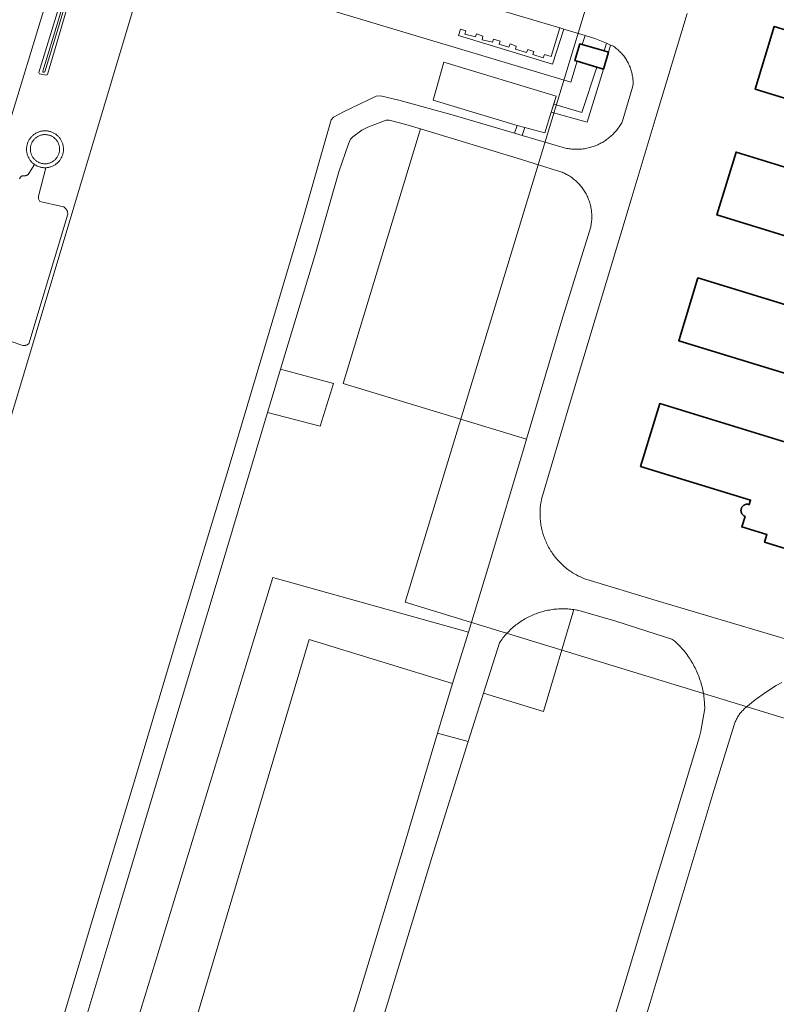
# Model space of a CAD drawing. Header units: metres. Extents: x 250001 to 257773, y 598992 to 609118.
# Tile 616 of 656: x 253836 to 254031, y 606197 to 606450. Entities that reach past the tile are written whole.
import ezdxf
from ezdxf.lldxf.tags import DXFTag

# ---------------------------------------------------------------- set-up
doc = ezdxf.new("R2010")
doc.units = ezdxf.units.M
for name, color, linetype, lineweight in [('B-WE-GR-GROENVOORZIENING-GV', 252, 'Continuous', 18), ('B-WE-IE-TERREINAFSCHEIDING_KUNSTMATIG_HEKWERK-G', 252, 'IE-TERREINAFSCHEIDING-KUNSTMATIG', 18), ('B-WE-KG-GRENS_PERCEEL-G', 150, 'KG-PERCEEL', 18), ('B-WE-OG-BEBOUWING-GV', 1, 'Continuous', 35), ('B-WE-OG-BEBOUWING_WINDTURBINE-GV', 1, 'Continuous', 18), ('B-WE-OG-TERREIN_ERF-GV', 7, 'Continuous', 18), ('B-WE-OG-WATER-GV', 252, 'Continuous', 18), ('B-WE-OG-WATER_SLOOT-GV', 252, 'Continuous', 18), ('B-WE-VH-ONVERHARD-GV', 252, 'Continuous', 18), ('B-WE-VH-VERHARDING_GESLOTEN-GV', 252, 'Continuous', 18), ('B-WE-VH-VERHARDING_HALFVERHARDING-GV', 252, 'Continuous', 18), ('B-WE-VH-VERHARDING_OPEN-GV', 252, 'Continuous', 18), ('X-XX-AL-REFERENTIE-G', 7, 'Continuous', 18)]:
    doc.layers.add(name, color=color, linetype=linetype, lineweight=lineweight)
doc.styles.get("Standard").update_dxf_attribs({"font": 'NLCS-ISO.ttf'})
doc.linetypes.add('IE-TERREINAFSCHEIDING-KUNSTMATIG', pattern='A,4,[82,NLCS.shx,S=0.75,R=90,X=0,Y=0],4,-2', length=10)
tags = doc.linetypes.add('KG-PERCEEL', pattern='A,5.5,-2,["P",Standard,S=1.8,R=0,X=-0.5,Y=-0.9],-2,5.5,-2,[5,NLCS.SHX,S=0.75,R=0,X=0,Y=0],-2', length=19).pattern_tags.tags
tags[6] = DXFTag(74, 10)

# ---------------------------------------------------------------- blocks, each defined once
blk = doc.blocks.new('BS2021-132-Xref-KAD-20210617')
at = {"layer": 'B-WE-KG-GRENS_PERCEEL-G', "flags": 128}
for points in [[(254256.194, 606302.798), (254231.381, 606310.39), (254199.46, 606205.41), (254141.068, 606223.264), (254145.104, 606236.537), (253935.426, 606300.662), (254012.312, 606553.421), (254013.901, 606592.727), (254013.157, 606592.954), (254014.385, 606623.481), (254007.646, 606657.241), (254016.856, 606687.692), (254018.196, 606723.557), (254027.42, 606754.086), (254030.357, 606832.912)], [(254067.372, 606446.095), (254064.918, 606438.018), (254030.343, 606448.614), (254025.433, 606432.461), (254053.716, 606423.795), (254053.339, 606422.647)], [(254057.556, 606413.792), (254055.102, 606405.718), (254020.523, 606416.309), (254015.613, 606400.158), (254043.899, 606391.496), (254043.521, 606390.348)], [(254047.74, 606381.495), (254045.286, 606373.422), (254010.703, 606384.009), (254005.794, 606367.86), (254034.082, 606359.201), (254033.704, 606358.053)], [(254037.922, 606349.201), (254035.469, 606341.129), (254000.883, 606351.712), (253995.973, 606335.565)], [(253995.973, 606335.565), (254024.265, 606326.909), (254023.914, 606325.756)], [(254022.821, 606322.729), (254022.503, 606322.891), (254022.228, 606323.12), (254022.01, 606323.403), (254021.861, 606323.728), (254021.786, 606324.077), (254021.791, 606324.434), (254021.874, 606324.782), (254022.032, 606325.102), (254022.257, 606325.38), (254022.537, 606325.601), (254022.86, 606325.755), (254023.208, 606325.834), (254023.565, 606325.835), (254023.914, 606325.756)], [(254022.821, 606322.729), (254022.003, 606320.038), (254028.456, 606318.064), (254027.851, 606316.075), (254134.334, 606283.486), (254134.939, 606285.474), (254141.391, 606283.499), (254142.209, 606286.189)]]:
    blk.add_lwpolyline(points, dxfattribs=at)
blk = doc.blocks.new('BS2021-132-Xref-BGT-GRIJS-20210617-aangepast')
at = {"layer": 'B-WE-GR-GROENVOORZIENING-GV', "flags": 128}
for points in [[(253845.558, 606462.807), (253830.713, 606414.049)], [(253836.371, 606409.461), (253836.398, 606409.549), (253836.433, 606409.635), (253836.475, 606409.716), (253836.524, 606409.794), (253836.58, 606409.868), (253836.642, 606409.936), (253836.709, 606409.999), (253836.782, 606410.055), (253836.859, 606410.105), (253836.941, 606410.148), (253837.025, 606410.184), (253837.113, 606410.213), (253837.203, 606410.233), (253837.294, 606410.246), (253837.386, 606410.251), (253837.488, 606410.236), (253837.591, 606410.229), (253837.694, 606410.23), (253837.796, 606410.239), (253837.898, 606410.256), (253837.998, 606410.28), (253838.096, 606410.313), (253838.191, 606410.352), (253838.282, 606410.4), (253838.37, 606410.454), (253838.453, 606410.514), (253838.531, 606410.581), (253838.604, 606410.654), (253838.671, 606410.733), (253838.73, 606410.813), (253840.194, 606413.126), (253840.079, 606413.209), (253839.924, 606413.33), (253839.774, 606413.457), (253839.63, 606413.589), (253839.491, 606413.728), (253839.357, 606413.872), (253839.23, 606414.022), (253839.109, 606414.177), (253838.994, 606414.336), (253838.886, 606414.5), (253838.784, 606414.668), (253838.69, 606414.84), (253838.602, 606415.016), (253838.522, 606415.196), (253838.449, 606415.378), (253838.384, 606415.563), (253838.326, 606415.751), (253838.276, 606415.941), (253838.271, 606415.962), (253838.231, 606416.152), (253838.198, 606416.344), (253838.173, 606416.538), (253838.156, 606416.732), (253838.148, 606416.926), (253838.147, 606417.121), (253838.154, 606417.316), (253838.169, 606417.51), (253838.192, 606417.703), (253838.223, 606417.896), (253838.262, 606418.087), (253838.309, 606418.276), (253838.363, 606418.463), (253838.425, 606418.648), (253838.495, 606418.83), (253838.572, 606419.009), (253838.656, 606419.184), (253838.748, 606419.356), (253838.846, 606419.524), (253838.951, 606419.688), (253839.063, 606419.848), (253839.181, 606420.003), (253839.306, 606420.152), (253839.437, 606420.297), (253839.573, 606420.436), (253839.715, 606420.569), (253839.863, 606420.697), (253840.015, 606420.818), (253840.172, 606420.933), (253840.334, 606421.041), (253840.501, 606421.143), (253840.671, 606421.238), (253840.845, 606421.325), (253841.022, 606421.406), (253841.203, 606421.479), (253841.387, 606421.544), (253841.573, 606421.602), (253841.761, 606421.653), (253841.951, 606421.695), (253842.143, 606421.73), (253842.335, 606421.757), (253842.53, 606421.776), (253842.724, 606421.786), (253842.919, 606421.789), (253843.114, 606421.784), (253843.308, 606421.771), (253843.502, 606421.75), (253843.694, 606421.721), (253843.886, 606421.684), (253844.075, 606421.639), (253844.263, 606421.587), (253844.448, 606421.527), (253844.631, 606421.459), (253844.811, 606421.384), (253844.987, 606421.302), (253845.16, 606421.212), (253845.33, 606421.115), (253845.495, 606421.012), (253845.655, 606420.902), (253845.811, 606420.785), (253845.962, 606420.662), (253846.108, 606420.533), (253846.249, 606420.398), (253846.384, 606420.257), (253846.513, 606420.111), (253846.635, 606419.96), (253846.752, 606419.804), (253846.862, 606419.643), (253846.965, 606419.478), (253847.062, 606419.309), (253847.151, 606419.136), (253847.234, 606418.959), (253847.309, 606418.779), (253847.376, 606418.597), (253847.436, 606418.411), (253847.488, 606418.223), (253847.533, 606418.034), (253847.57, 606417.842), (253847.598, 606417.65), (253847.619, 606417.456), (253847.632, 606417.262), (253847.637, 606417.067), (253847.634, 606416.872), (253847.623, 606416.677), (253847.604, 606416.484), (253847.577, 606416.291), (253847.542, 606416.099), (253847.5, 606415.909), (253847.449, 606415.721), (253847.391, 606415.535), (253847.325, 606415.351), (253847.252, 606415.171), (253847.172, 606414.993), (253847.084, 606414.819), (253846.989, 606414.649), (253846.887, 606414.483), (253846.779, 606414.321), (253846.664, 606414.164), (253846.542, 606414.012), (253846.415, 606413.864), (253846.281, 606413.722), (253846.142, 606413.586), (253846.08, 606413.528), (253845.933, 606413.4), (253845.781, 606413.279), (253845.624, 606413.163), (253845.462, 606413.054), (253845.297, 606412.952), (253845.127, 606412.857), (253844.953, 606412.769), (253844.776, 606412.688), (253844.595, 606412.614), (253844.412, 606412.548), (253844.227, 606412.489), (253844.039, 606412.438), (253843.849, 606412.395), (253843.657, 606412.36), (253843.464, 606412.332), (253843.27, 606412.313), (253843.076, 606412.301), (253841.192, 606404.979), (253841.247, 606404.268), (253841.585, 606403.664), (253847.63, 606402.279), (253847.686, 606402.247), (253847.797, 606402.177), (253847.903, 606402.1), (253848.005, 606402.017), (253848.101, 606401.929), (253848.192, 606401.834), (253848.277, 606401.734), (253848.355, 606401.629), (253848.427, 606401.519), (253848.492, 606401.405), (253848.55, 606401.288), (253848.601, 606401.167), (253848.644, 606401.043), (253848.68, 606400.917), (253848.708, 606400.789), (253848.728, 606400.659), (253848.74, 606400.529), (253848.744, 606400.398), (253838.699, 606367.073), (253838.632, 606367.017), (253838.53, 606366.943), (253838.425, 606366.874), (253838.315, 606366.813), (253838.201, 606366.759), (253838.084, 606366.712), (253837.965, 606366.672), (253837.843, 606366.641), (253837.719, 606366.617), (253837.594, 606366.6), (253837.469, 606366.592), (253837.343, 606366.592), (253837.217, 606366.6), (253819.371, 606372.737)], [(253821.134, 606305.282), (253869.622, 606466.852), (253978.004, 606434.242), (253979.668, 606439.676), (253979.101, 606439.846), (253980.397, 606444.163), (253980.987, 606443.986), (253981.69, 606446.281), (253976.25, 606447.901), (253973.291, 606438.878), (253949.189, 606446.278), (253949.703, 606447.918), (253951.087, 606447.484), (253950.817, 606446.625), (253953.533, 606445.905), (253953.837, 606446.723), (253955.448, 606446.14), (253955.262, 606445.189), (253957.87, 606444.55), (253958.204, 606445.372), (253959.842, 606444.841), (253959.584, 606444.035), (253959.579, 606444.023), (253962.151, 606443.256), (253962.449, 606444.127), (253963.987, 606443.561), (253963.81, 606442.767), (253966.646, 606441.92), (253966.958, 606442.718), (253968.507, 606442.184), (253968.247, 606441.394), (253970.969, 606440.57), (253971.265, 606441.387), (253972.957, 606440.876), (253975.233, 606448.222), (253936.316, 606459.83)], [(253850.833, 606461.191), (253846.828, 606447.272), (253843.515, 606436.269), (253843.15, 606436.051), (253841.432, 606436.386), (253841.304, 606436.734), (253844.345, 606446.777), (253849.339, 606463.073)], [(253844.094, 606182.467), (253855.071, 606219.18), (253866.19, 606255.642), (253876.901, 606291.556), (253890.444, 606336.432), (253909.348, 606399.646), (253916.472, 606424.62), (253917.016, 606425.284), (253919.57, 606426.658), (253927.985, 606430.696), (253929.096, 606430.745), (253933.849, 606429.661), (253947.538, 606425.926), (253963.597, 606421.167), (253964.29, 606423.18), (253942.621, 606429.677), (253945.434, 606439.401), (253974.277, 606430.665), (253973.636, 606428.607), (253980.837, 606426.502), (253984.753, 606438.149), (253979.668, 606439.676), (253978.004, 606434.242), (253869.622, 606466.852), (253821.134, 606305.282)], [(253852.418, 606146.73), (253901.451, 606306.992), (253951.711, 606292.987), (253957.244, 606311.047), (253966.055, 606340.514), (253966.658, 606342.545), (253919.567, 606356.859), (253939.367, 606422.292), (253935.643, 606423.42), (253931.343, 606424.508), (253930.563, 606424.483), (253925.839, 606422.715), (253924.291, 606421.939), (253922.047, 606420.248), (253921.372, 606419.598), (253920.899, 606418.474), (253918.419, 606411.206), (253912.415, 606390.301), (253903.444, 606360.585), (253917.058, 606356.842), (253913.589, 606345.896), (253900.094, 606349.449), (253888.176, 606309.476), (253871.298, 606253.378), (253860.351, 606216.805), (253847.968, 606175.747)], [(253984.904, 606179.65), (253991.746, 606202.217), (254000, 606229.523), (254001.417, 606234.211), (254007.705, 606254.777), (254011.071, 606265.814), (254011.447, 606267.529), (254012.456, 606273.356), (254012.451, 606273.776), (254012.438, 606274.209), (254012.417, 606274.642), (254012.388, 606275.074), (254012.351, 606275.506), (254012.307, 606275.937), (254012.254, 606276.367), (254012.193, 606276.796), (254012.124, 606277.224), (254012.048, 606277.65), (254011.964, 606278.075), (254011.871, 606278.499), (254011.771, 606278.92), (254011.663, 606279.34), (254011.548, 606279.758), (254011.425, 606280.173), (254011.294, 606280.586), (254011.155, 606280.997), (254011.009, 606281.404), (254010.856, 606281.81), (254010.695, 606282.212), (254010.527, 606282.611), (254010.351, 606283.007), (254010.168, 606283.4), (254009.977, 606283.789), (254009.78, 606284.175), (254009.576, 606284.557), (254009.364, 606284.935), (254009.146, 606285.309), (254008.92, 606285.679), (254008.688, 606286.045), (254008.45, 606286.407), (254008.204, 606286.764), (254007.952, 606287.116), (254007.694, 606287.464), (254007.429, 606287.807), (254007.158, 606288.145), (254006.88, 606288.478), (254006.597, 606288.806), (254006.308, 606289.128), (254006.012, 606289.445), (254005.711, 606289.756), (254005.404, 606290.062), (254005.092, 606290.363), (254004.774, 606290.657), (254003.992, 606291.15), (254000, 606292.438), (253989.604, 606295.791), (253979.84, 606298.595), (253979.598, 606298.642), (253979.209, 606298.711), (253978.818, 606298.773), (253978.777, 606298.778), (253970.987, 606272.623), (253955.619, 606277.343), (253951.677, 606264.856), (253942.326, 606235.091), (253930.34, 606195.597)], [(253908.55, 606150.186), (253922.926, 606197.792), (253934.912, 606237.286), (253943.77, 606267.064), (253947.667, 606279.785), (253910.784, 606291.112), (253866.482, 606142.449)], [(254032.271, 606280.03), (254030.83, 606279.288), (254028.078, 606277.506), (254025.403, 606275.58), (254023.051, 606273.621), (254023.017, 606273.594), (254022.81, 606273.42), (254022.608, 606273.239), (254022.411, 606273.053), (254022.22, 606272.861), (254022.034, 606272.663), (254021.854, 606272.46), (254021.681, 606272.252), (254021.514, 606272.039), (254021.353, 606271.821), (254021.198, 606271.598), (254021.05, 606271.371), (254020.909, 606271.14), (254020.775, 606270.904), (254020.648, 606270.665), (254020.528, 606270.422), (254020.415, 606270.176), (254020.31, 606269.926), (254020.212, 606269.673), (254020.121, 606269.418), (254020.038, 606269.16), (254014.526, 606251.406), (254006.834, 606225.742), (254000, 606202.994), (253998.449, 606197.831), (253983.67, 606149.403)]]:
    blk.add_lwpolyline(points, dxfattribs=at)
for points in [[(253984.238, 606445.522), (253981.69, 606446.281), (253980.987, 606443.986), (253986.597, 606442.302), (253987.189, 606444.272)], [(253988.985, 606443.511), (253988.267, 606443.815), (253987.712, 606441.967), (253986.416, 606437.65), (253982.256, 606424.039), (253972.995, 606426.549), (253971.351, 606421.272), (253966.249, 606422.677), (253965.516, 606420.598), (253976.05, 606417.477), (253976.367, 606417.397), (253976.685, 606417.325), (253977.005, 606417.26), (253977.327, 606417.204), (253977.65, 606417.155), (253977.974, 606417.114), (253978.299, 606417.081), (253978.624, 606417.056), (253978.951, 606417.04), (253979.277, 606417.031), (253979.604, 606417.03), (253979.93, 606417.037), (253980.256, 606417.052), (253980.582, 606417.075), (253980.907, 606417.106), (253981.231, 606417.145), (253981.555, 606417.192), (253981.877, 606417.247), (253982.197, 606417.31), (253982.516, 606417.38), (253982.833, 606417.459), (253983.148, 606417.545), (253983.461, 606417.638), (253983.771, 606417.74), (253984.079, 606417.849), (253984.384, 606417.965), (253984.687, 606418.089), (253984.986, 606418.22), (253985.281, 606418.359), (253985.573, 606418.505), (253985.862, 606418.658), (253986.147, 606418.817), (253986.428, 606418.984), (253986.704, 606419.158), (253986.977, 606419.338), (253987.244, 606419.525), (253987.507, 606419.719), (253987.766, 606419.919), (253988.019, 606420.125), (253988.267, 606420.337), (253988.51, 606420.556), (253988.747, 606420.78), (253988.979, 606421.01), (253989.206, 606421.245), (253989.426, 606421.486), (253989.64, 606421.733), (253989.849, 606421.984), (253990.051, 606422.241), (253990.247, 606422.502), (253990.436, 606422.768), (253990.619, 606423.039), (253990.795, 606423.314), (253990.964, 606423.593), (253991.126, 606423.877), (253991.203, 606424.017), (253993.901, 606433.007), (253994.043, 606433.767), (253994.045, 606433.976), (253994.041, 606434.279), (253994.029, 606434.583), (253994.008, 606434.886), (253993.98, 606435.188), (253993.944, 606435.489), (253993.9, 606435.79), (253993.848, 606436.089), (253993.789, 606436.387), (253993.721, 606436.683), (253993.646, 606436.977), (253993.563, 606437.269), (253993.472, 606437.559), (253993.374, 606437.846), (253993.268, 606438.13), (253993.155, 606438.412), (253993.034, 606438.691), (253992.906, 606438.966), (253992.771, 606439.238), (253992.628, 606439.506), (253992.479, 606439.77), (253992.323, 606440.031), (253992.16, 606440.287), (253991.99, 606440.539), (253991.814, 606440.786), (253991.631, 606441.028), (253991.442, 606441.266), (253991.247, 606441.498), (253991.045, 606441.725), (253990.838, 606441.947), (253990.625, 606442.164), (253990.406, 606442.374), (253990.182, 606442.579), (253989.953, 606442.778), (253989.718, 606442.971), (253989.479, 606443.157), (253989.234, 606443.337)]]:
    blk.add_lwpolyline(points, close=True, dxfattribs=at)
at = {"layer": 'B-WE-IE-TERREINAFSCHEIDING_KUNSTMATIG_HEKWERK-G', "flags": 128}
for points in [[(253780.12, 606168.502), (253821.134, 606305.282), (253869.622, 606466.852), (253978.004, 606434.242), (253979.668, 606439.676)], [(253980.987, 606443.986), (253981.69, 606446.281)]]:
    blk.add_lwpolyline(points, dxfattribs=at)
at = {"layer": 'B-WE-OG-BEBOUWING-GV', "flags": 128}
for points in [[(254064.918, 606438.018), (254030.343, 606448.614), (254025.433, 606432.461), (254053.716, 606423.795)], [(254055.102, 606405.718), (254020.523, 606416.309), (254015.613, 606400.158), (254043.899, 606391.496)], [(254045.286, 606373.422), (254010.703, 606384.009), (254005.794, 606367.86), (254034.082, 606359.201)], [(254035.469, 606341.129), (254000.883, 606351.712), (253995.973, 606335.565), (254024.265, 606326.909), (254023.914, 606325.756), (254023.895, 606325.762), (254023.786, 606325.794), (254023.676, 606325.819), (254023.563, 606325.835), (254023.45, 606325.843), (254023.337, 606325.844), (254023.223, 606325.836), (254023.111, 606325.821), (254023, 606325.797), (254022.891, 606325.766), (254022.784, 606325.727), (254022.681, 606325.681), (254022.581, 606325.627), (254022.485, 606325.567), (254022.393, 606325.5), (254022.306, 606325.427), (254022.225, 606325.348), (254022.15, 606325.263), (254022.08, 606325.173), (254022.017, 606325.079), (254021.961, 606324.98), (254021.913, 606324.878), (254021.871, 606324.772), (254021.837, 606324.664), (254021.81, 606324.554), (254021.792, 606324.442), (254021.781, 606324.329), (254021.779, 606324.216), (254021.784, 606324.102), (254021.797, 606323.99), (254021.819, 606323.878), (254021.848, 606323.769), (254021.884, 606323.661), (254021.929, 606323.557), (254021.98, 606323.455), (254022.038, 606323.358), (254022.104, 606323.265), (254022.175, 606323.177), (254022.253, 606323.095), (254022.336, 606323.017), (254022.424, 606322.946), (254022.517, 606322.882), (254022.615, 606322.824), (254022.716, 606322.773), (254022.821, 606322.729), (254022.003, 606320.038), (254028.456, 606318.064), (254027.851, 606316.075), (254134.334, 606283.486)]]:
    blk.add_lwpolyline(points, dxfattribs=at)
blk.add_lwpolyline([(253980.987, 606443.986), (253980.397, 606444.163), (253979.101, 606439.846), (253979.668, 606439.676), (253984.753, 606438.149), (253986.416, 606437.65), (253987.712, 606441.967), (253986.597, 606442.302)], close=True, dxfattribs=at)
at = {"layer": 'B-WE-OG-BEBOUWING_WINDTURBINE-GV', "flags": 128}
blk.add_lwpolyline([(253843.084, 606420.808), (253842.91, 606420.813), (253842.737, 606420.81), (253842.564, 606420.799), (253842.392, 606420.781), (253842.221, 606420.754), (253842.051, 606420.72), (253841.883, 606420.677), (253841.718, 606420.627), (253841.554, 606420.569), (253841.394, 606420.504), (253841.236, 606420.432), (253841.083, 606420.352), (253840.933, 606420.266), (253840.787, 606420.172), (253840.646, 606420.072), (253840.509, 606419.966), (253840.377, 606419.853), (253840.251, 606419.734), (253840.131, 606419.61), (253840.016, 606419.48), (253839.907, 606419.345), (253839.805, 606419.205), (253839.71, 606419.061), (253839.621, 606418.912), (253839.539, 606418.76), (253839.464, 606418.603), (253839.397, 606418.444), (253839.337, 606418.281), (253839.284, 606418.116), (253839.239, 606417.949), (253839.202, 606417.78), (253839.173, 606417.609), (253839.152, 606417.437), (253839.139, 606417.265), (253839.133, 606417.091), (253839.136, 606416.918), (253839.146, 606416.745), (253839.165, 606416.573), (253839.192, 606416.402), (253839.226, 606416.232), (253839.268, 606416.064), (253839.318, 606415.899), (253839.376, 606415.735), (253839.441, 606415.575), (253839.513, 606415.417), (253839.593, 606415.264), (253839.679, 606415.113), (253839.773, 606414.968), (253839.873, 606414.826), (253839.979, 606414.69), (253840.092, 606414.558), (253840.211, 606414.432), (253840.335, 606414.311), (253840.465, 606414.197), (253840.6, 606414.088), (253840.74, 606413.986), (253840.873, 606413.897), (253841.021, 606413.808), (253841.174, 606413.725), (253841.33, 606413.65), (253841.489, 606413.582), (253841.651, 606413.521), (253841.816, 606413.468), (253841.983, 606413.422), (253842.152, 606413.385), (253842.323, 606413.355), (253842.495, 606413.333), (253842.667, 606413.319), (253842.84, 606413.313), (253843.013, 606413.315), (253843.186, 606413.325), (253843.359, 606413.343), (253843.53, 606413.369), (253843.7, 606413.403), (253843.868, 606413.445), (253844.034, 606413.494), (253844.197, 606413.551), (253844.358, 606413.615), (253844.516, 606413.687), (253844.67, 606413.766), (253844.82, 606413.852), (253844.966, 606413.945), (253845.108, 606414.045), (253845.245, 606414.15), (253845.377, 606414.263), (253845.504, 606414.381), (253845.625, 606414.505), (253845.74, 606414.634), (253845.849, 606414.769), (253845.952, 606414.908), (253846.048, 606415.052), (253846.137, 606415.2), (253846.22, 606415.352), (253846.295, 606415.508), (253846.364, 606415.668), (253846.424, 606415.83), (253846.477, 606415.995), (253846.523, 606416.162), (253846.561, 606416.331), (253846.591, 606416.501), (253846.613, 606416.673), (253846.626, 606416.846), (253846.633, 606417.019), (253846.631, 606417.192), (253846.621, 606417.365), (253846.603, 606417.537), (253846.577, 606417.709), (253846.543, 606417.878), (253846.501, 606418.047), (253846.452, 606418.213), (253846.395, 606418.376), (253846.331, 606418.537), (253846.259, 606418.695), (253846.18, 606418.849), (253846.094, 606418.999), (253846.001, 606419.145), (253845.902, 606419.287), (253845.796, 606419.424), (253845.684, 606419.556), (253845.566, 606419.683), (253845.442, 606419.804), (253845.313, 606419.919), (253845.178, 606420.028), (253845.039, 606420.131), (253844.895, 606420.227), (253844.747, 606420.317), (253844.595, 606420.4), (253844.439, 606420.475), (253844.279, 606420.543), (253844.117, 606420.604), (253843.952, 606420.657), (253843.785, 606420.703), (253843.768, 606420.707), (253843.599, 606420.744), (253843.428, 606420.773), (253843.256, 606420.794)], close=True, dxfattribs=at)
at = {"layer": 'B-WE-OG-TERREIN_ERF-GV', "flags": 128}
for points in [[(254007.974, 606451.923), (254000, 606425.539), (253993.528, 606404.125), (253977.93, 606352.315), (253970.517, 606327.141), (253970.468, 606326.904), (253970.399, 606326.531), (253970.337, 606326.157), (253970.284, 606325.782), (253970.238, 606325.406), (253970.2, 606325.029), (253970.17, 606324.652), (253970.148, 606324.273), (253970.134, 606323.895), (253970.128, 606323.516), (253970.13, 606323.137), (253970.14, 606322.758), (253970.158, 606322.38), (253970.184, 606322.002), (253970.218, 606321.624), (253970.26, 606321.248), (253970.31, 606320.872), (253970.368, 606320.497), (253970.434, 606320.124), (253970.507, 606319.753), (253970.589, 606319.383), (253970.678, 606319.014), (253970.775, 606318.648), (253970.88, 606318.284), (253970.992, 606317.922), (253971.112, 606317.563), (253971.24, 606317.206), (253971.374, 606316.852), (253971.517, 606316.501), (253971.667, 606316.153), (253971.824, 606315.808), (253971.988, 606315.466), (253972.16, 606315.129), (253972.339, 606314.794), (253972.524, 606314.464), (253972.717, 606314.138), (253972.916, 606313.816), (253973.123, 606313.498), (253973.335, 606313.184), (253973.555, 606312.875), (253973.781, 606312.571), (253974.013, 606312.272), (253974.252, 606311.977), (253974.497, 606311.688), (253974.747, 606311.404), (253975.004, 606311.126), (253975.266, 606310.852), (253975.535, 606310.585), (253975.809, 606310.323), (253976.088, 606310.067), (253976.373, 606309.817), (253976.663, 606309.573), (253976.957, 606309.335), (253977.257, 606309.103), (253977.562, 606308.878), (253977.872, 606308.659), (253978.185, 606308.447), (253978.504, 606308.242), (253978.826, 606308.043), (253979.153, 606307.851), (253979.484, 606307.666), (253979.819, 606307.488), (253980.157, 606307.318), (253980.499, 606307.154), (253980.844, 606306.998), (253981.192, 606306.849), (253981.544, 606306.707), (253981.898, 606306.573), (254000, 606301.115), (254001.718, 606300.597), (254044.977, 606287.731)], [(254043.899, 606391.496), (254015.613, 606400.158), (254020.523, 606416.309), (254055.102, 606405.718)], [(254053.716, 606423.795), (254025.433, 606432.461), (254030.343, 606448.614), (254064.918, 606438.018)], [(254134.334, 606283.486), (254027.851, 606316.075), (254028.456, 606318.064), (254022.003, 606320.038), (254022.821, 606322.729), (254022.716, 606322.773), (254022.615, 606322.824), (254022.517, 606322.882), (254022.424, 606322.946), (254022.336, 606323.017), (254022.253, 606323.095), (254022.175, 606323.177), (254022.104, 606323.265), (254022.038, 606323.358), (254021.98, 606323.455), (254021.929, 606323.557), (254021.884, 606323.661), (254021.848, 606323.769), (254021.819, 606323.878), (254021.797, 606323.99), (254021.784, 606324.102), (254021.779, 606324.216), (254021.781, 606324.329), (254021.792, 606324.442), (254021.81, 606324.554), (254021.837, 606324.664), (254021.871, 606324.772), (254021.913, 606324.878), (254021.961, 606324.98), (254022.017, 606325.079), (254022.08, 606325.173), (254022.15, 606325.263), (254022.225, 606325.348), (254022.306, 606325.427), (254022.393, 606325.5), (254022.485, 606325.567), (254022.581, 606325.627), (254022.681, 606325.681), (254022.784, 606325.727), (254022.891, 606325.766), (254023, 606325.797), (254023.111, 606325.821), (254023.223, 606325.836), (254023.337, 606325.844), (254023.45, 606325.843), (254023.563, 606325.835), (254023.676, 606325.819), (254023.786, 606325.794), (254023.895, 606325.762), (254023.914, 606325.756), (254024.265, 606326.909), (253995.973, 606335.565), (254000.883, 606351.712), (254035.469, 606341.129)], [(254034.082, 606359.201), (254005.794, 606367.86), (254010.703, 606384.009), (254045.286, 606373.422)]]:
    blk.add_lwpolyline(points, dxfattribs=at)
at = {"layer": 'B-WE-OG-WATER-GV', "flags": 128}
blk.add_lwpolyline([(253849.662, 606461.815), (253846.334, 606450.291), (253842.293, 606437.077), (253842.308, 606436.96), (253842.42, 606436.867), (253842.583, 606436.826), (253842.715, 606436.824), (253842.867, 606436.901), (253846.909, 606450.12), (253850.239, 606461.65)], dxfattribs=at)
at = {"layer": 'B-WE-OG-WATER_SLOOT-GV', "flags": 128}
for points in [[(253849.339, 606463.073), (253844.345, 606446.777), (253841.304, 606436.734), (253841.432, 606436.386), (253843.15, 606436.051), (253843.515, 606436.269), (253846.828, 606447.272), (253850.833, 606461.191)], [(253850.239, 606461.65), (253846.909, 606450.12), (253842.867, 606436.901), (253842.715, 606436.824), (253842.583, 606436.826), (253842.42, 606436.867), (253842.308, 606436.96), (253842.293, 606437.077), (253846.334, 606450.291), (253849.662, 606461.815)]]:
    blk.add_lwpolyline(points, dxfattribs=at)
at = {"layer": 'B-WE-VH-ONVERHARD-GV', "flags": 128}
blk.add_lwpolyline([(253819.371, 606372.737), (253837.217, 606366.6), (253837.343, 606366.592), (253837.469, 606366.592), (253837.594, 606366.6), (253837.719, 606366.617), (253837.843, 606366.641), (253837.965, 606366.672), (253838.084, 606366.712), (253838.201, 606366.759), (253838.315, 606366.813), (253838.425, 606366.874), (253838.53, 606366.943), (253838.632, 606367.017), (253838.699, 606367.073), (253848.744, 606400.398), (253848.74, 606400.529), (253848.728, 606400.659), (253848.708, 606400.789), (253848.68, 606400.917), (253848.644, 606401.043), (253848.601, 606401.167), (253848.55, 606401.288), (253848.492, 606401.405), (253848.427, 606401.519), (253848.355, 606401.629), (253848.277, 606401.734), (253848.192, 606401.834), (253848.101, 606401.929), (253848.005, 606402.017), (253847.903, 606402.1), (253847.797, 606402.177), (253847.686, 606402.247), (253847.63, 606402.279), (253841.585, 606403.664), (253841.247, 606404.268), (253841.192, 606404.979), (253843.076, 606412.301), (253842.988, 606412.299), (253842.791, 606412.3), (253842.594, 606412.308), (253842.397, 606412.325), (253842.202, 606412.35), (253842.007, 606412.383), (253841.814, 606412.423), (253841.623, 606412.471), (253841.433, 606412.527), (253841.247, 606412.591), (253841.063, 606412.662), (253840.882, 606412.741), (253840.704, 606412.826), (253840.53, 606412.919), (253840.36, 606413.019), (253840.194, 606413.126), (253838.73, 606410.813), (253838.671, 606410.733), (253838.604, 606410.654), (253838.531, 606410.581), (253838.453, 606410.514), (253838.37, 606410.454), (253838.282, 606410.4), (253838.191, 606410.352), (253838.096, 606410.313), (253837.998, 606410.28), (253837.898, 606410.256), (253837.796, 606410.239), (253837.694, 606410.23), (253837.591, 606410.229), (253837.488, 606410.236), (253837.386, 606410.251), (253837.294, 606410.246), (253837.203, 606410.233), (253837.113, 606410.213), (253837.025, 606410.184), (253836.941, 606410.148), (253836.859, 606410.105), (253836.782, 606410.055), (253836.709, 606409.999), (253836.642, 606409.936), (253836.58, 606409.868), (253836.524, 606409.794), (253836.475, 606409.716), (253836.433, 606409.635), (253836.398, 606409.549), (253836.371, 606409.461)], dxfattribs=at)
at = {"layer": 'B-WE-VH-VERHARDING_GESLOTEN-GV', "flags": 128}
for points in [[(254044.977, 606287.731), (254001.718, 606300.597), (254000, 606301.115), (253981.898, 606306.573), (253981.544, 606306.707), (253981.192, 606306.849), (253980.844, 606306.998), (253980.499, 606307.154), (253980.157, 606307.318), (253979.819, 606307.488), (253979.484, 606307.666), (253979.153, 606307.851), (253978.826, 606308.043), (253978.504, 606308.242), (253978.185, 606308.447), (253977.872, 606308.659), (253977.562, 606308.878), (253977.257, 606309.103), (253976.957, 606309.335), (253976.663, 606309.573), (253976.373, 606309.817), (253976.088, 606310.067), (253975.809, 606310.323), (253975.535, 606310.585), (253975.266, 606310.852), (253975.004, 606311.126), (253974.747, 606311.404), (253974.497, 606311.688), (253974.252, 606311.977), (253974.013, 606312.272), (253973.781, 606312.571), (253973.555, 606312.875), (253973.335, 606313.184), (253973.123, 606313.498), (253972.916, 606313.816), (253972.717, 606314.138), (253972.524, 606314.464), (253972.339, 606314.794), (253972.16, 606315.129), (253971.988, 606315.466), (253971.824, 606315.808), (253971.667, 606316.153), (253971.517, 606316.501), (253971.374, 606316.852), (253971.24, 606317.206), (253971.112, 606317.563), (253970.992, 606317.922), (253970.88, 606318.284), (253970.775, 606318.648), (253970.678, 606319.014), (253970.589, 606319.383), (253970.507, 606319.753), (253970.434, 606320.124), (253970.368, 606320.497), (253970.31, 606320.872), (253970.26, 606321.248), (253970.218, 606321.624), (253970.184, 606322.002), (253970.158, 606322.38), (253970.14, 606322.758), (253970.13, 606323.137), (253970.128, 606323.516), (253970.134, 606323.895), (253970.148, 606324.273), (253970.17, 606324.652), (253970.2, 606325.029), (253970.238, 606325.406), (253970.284, 606325.782), (253970.337, 606326.157), (253970.399, 606326.531), (253970.468, 606326.904), (253970.517, 606327.141), (253977.93, 606352.315), (253993.528, 606404.125), (254000, 606425.539), (254007.974, 606451.923)], [(253764.828, 606193.695), (253788.34, 606272.423), (253818.048, 606371.6), (253818.421, 606372.987), (253829.956, 606411.211), (253830.713, 606414.049), (253845.558, 606462.807)], [(253936.316, 606459.83), (253975.233, 606448.222), (253976.25, 606447.901), (253981.69, 606446.281), (253984.238, 606445.522), (253987.189, 606444.272), (253988.267, 606443.815), (253988.985, 606443.511), (253989.234, 606443.337), (253989.479, 606443.157), (253989.718, 606442.971), (253989.953, 606442.778), (253990.182, 606442.579), (253990.406, 606442.374), (253990.625, 606442.164), (253990.838, 606441.947), (253991.045, 606441.725), (253991.247, 606441.498), (253991.442, 606441.266), (253991.631, 606441.028), (253991.814, 606440.786), (253991.99, 606440.539), (253992.16, 606440.287), (253992.323, 606440.031), (253992.479, 606439.77), (253992.628, 606439.506), (253992.771, 606439.238), (253992.906, 606438.966), (253993.034, 606438.691), (253993.155, 606438.412), (253993.268, 606438.13), (253993.374, 606437.846), (253993.472, 606437.559), (253993.563, 606437.269), (253993.646, 606436.977), (253993.721, 606436.683), (253993.789, 606436.387), (253993.848, 606436.089), (253993.9, 606435.79), (253993.944, 606435.489), (253993.98, 606435.188), (253994.008, 606434.886), (253994.029, 606434.583), (253994.041, 606434.279), (253994.045, 606433.976), (253994.043, 606433.767), (253993.901, 606433.007), (253991.203, 606424.017), (253991.126, 606423.877), (253990.964, 606423.593), (253990.795, 606423.314), (253990.619, 606423.039), (253990.436, 606422.768), (253990.247, 606422.502), (253990.051, 606422.241), (253989.849, 606421.984), (253989.64, 606421.733), (253989.426, 606421.486), (253989.206, 606421.245), (253988.979, 606421.01), (253988.747, 606420.78), (253988.51, 606420.556), (253988.267, 606420.337), (253988.019, 606420.125), (253987.766, 606419.919), (253987.507, 606419.719), (253987.244, 606419.525), (253986.977, 606419.338), (253986.704, 606419.158), (253986.428, 606418.984), (253986.147, 606418.817), (253985.862, 606418.658), (253985.573, 606418.505), (253985.281, 606418.359), (253984.986, 606418.22), (253984.687, 606418.089), (253984.384, 606417.965), (253984.079, 606417.849), (253983.771, 606417.74), (253983.461, 606417.638), (253983.148, 606417.545), (253982.833, 606417.459), (253982.516, 606417.38), (253982.197, 606417.31), (253981.877, 606417.247), (253981.555, 606417.192), (253981.231, 606417.145), (253980.907, 606417.106), (253980.582, 606417.075), (253980.256, 606417.052), (253979.93, 606417.037), (253979.604, 606417.03), (253979.277, 606417.031), (253978.951, 606417.04), (253978.624, 606417.056), (253978.299, 606417.081), (253977.974, 606417.114), (253977.65, 606417.155), (253977.327, 606417.204), (253977.005, 606417.26), (253976.685, 606417.325), (253976.367, 606417.397), (253976.05, 606417.477), (253965.516, 606420.598), (253963.597, 606421.167), (253947.538, 606425.926), (253933.849, 606429.661), (253929.096, 606430.745), (253927.985, 606430.696), (253919.57, 606426.658), (253917.016, 606425.284), (253916.472, 606424.62), (253909.348, 606399.646), (253890.444, 606336.432), (253876.901, 606291.556), (253866.19, 606255.642), (253855.071, 606219.18), (253844.094, 606182.467)], [(253847.968, 606175.747), (253860.351, 606216.805), (253871.298, 606253.378), (253888.176, 606309.476), (253900.094, 606349.449), (253901.004, 606352.501), (253903.444, 606360.585), (253912.415, 606390.301), (253918.419, 606411.206), (253920.899, 606418.474), (253921.372, 606419.598), (253922.047, 606420.248), (253924.291, 606421.939), (253925.839, 606422.715), (253930.563, 606424.483), (253931.343, 606424.508), (253935.643, 606423.42), (253939.367, 606422.292), (253965.346, 606414.425), (253974.619, 606411.536), (253974.919, 606411.443), (253975.216, 606411.343), (253975.511, 606411.235), (253975.802, 606411.119), (253976.091, 606410.996), (253976.377, 606410.866), (253976.659, 606410.729), (253976.937, 606410.584), (253977.212, 606410.432), (253977.483, 606410.274), (253977.749, 606410.108), (253978.012, 606409.936), (253978.27, 606409.757), (253978.523, 606409.572), (253978.771, 606409.38), (253979.015, 606409.182), (253979.253, 606408.978), (253979.486, 606408.768), (253979.714, 606408.552), (253979.936, 606408.33), (253980.152, 606408.103), (253980.363, 606407.87), (253980.567, 606407.632), (253980.765, 606407.389), (253980.957, 606407.14), (253981.143, 606406.887), (253981.322, 606406.63), (253981.495, 606406.367), (253981.66, 606406.101), (253981.819, 606405.83), (253981.971, 606405.556), (253982.116, 606405.278), (253982.254, 606404.996), (253982.385, 606404.71), (253982.508, 606404.422), (253982.624, 606404.13), (253982.732, 606403.835), (253982.833, 606403.538), (253982.926, 606403.239), (253983.012, 606402.937), (253983.089, 606402.633), (253983.159, 606402.327), (253983.222, 606402.019), (253983.276, 606401.71), (253983.323, 606401.4), (253983.361, 606401.089), (253983.392, 606400.776), (253983.414, 606400.463), (253983.429, 606400.15), (253983.436, 606399.836), (253983.434, 606399.522), (253983.425, 606399.209), (253983.408, 606398.895), (253983.382, 606398.582), (253983.349, 606398.27), (253983.308, 606397.959), (253983.259, 606397.649), (253983.202, 606397.341), (253983.159, 606397.135), (253975.751, 606373.157), (253966.658, 606342.545), (253966.055, 606340.514), (253957.244, 606311.047), (253951.711, 606292.987), (253947.667, 606279.785), (253943.77, 606267.064), (253951.677, 606264.856), (253955.619, 606277.343), (253959.678, 606290.202), (253959.899, 606290.53), (253960.127, 606290.853), (253960.361, 606291.172), (253960.601, 606291.485), (253960.848, 606291.794), (253961.101, 606292.098), (253961.36, 606292.396), (253961.625, 606292.69), (253961.896, 606292.977), (253962.173, 606293.26), (253962.455, 606293.536), (253962.743, 606293.807), (253963.036, 606294.072), (253963.335, 606294.331), (253963.639, 606294.584), (253963.948, 606294.831), (253964.261, 606295.071), (253964.58, 606295.305), (253964.903, 606295.533), (253965.231, 606295.754), (253965.563, 606295.968), (253965.9, 606296.176), (253966.24, 606296.376), (253966.585, 606296.57), (253966.933, 606296.756), (253967.286, 606296.936), (253967.641, 606297.109), (253968.001, 606297.274), (253968.363, 606297.432), (253968.728, 606297.582), (253969.097, 606297.725), (253969.468, 606297.861), (253969.842, 606297.989), (253970.219, 606298.109), (253970.598, 606298.222), (253970.979, 606298.327), (253971.362, 606298.425), (253971.747, 606298.514), (253972.133, 606298.596), (253972.522, 606298.67), (253972.911, 606298.736), (253973.302, 606298.795), (253973.695, 606298.845), (253974.088, 606298.887), (253974.481, 606298.922), (253974.876, 606298.948), (253975.271, 606298.966), (253975.666, 606298.977), (253976.061, 606298.979), (253976.456, 606298.974), (253976.852, 606298.96), (253977.246, 606298.939), (253977.64, 606298.909), (253978.034, 606298.872), (253978.427, 606298.826), (253978.777, 606298.778), (253978.818, 606298.773), (253979.209, 606298.711), (253979.598, 606298.642), (253979.84, 606298.595), (253989.604, 606295.791), (254000, 606292.438), (254003.992, 606291.15), (254004.774, 606290.657), (254005.092, 606290.363), (254005.404, 606290.062), (254005.711, 606289.756), (254006.012, 606289.445), (254006.308, 606289.128), (254006.597, 606288.806), (254006.88, 606288.478), (254007.158, 606288.145), (254007.429, 606287.807), (254007.694, 606287.464), (254007.952, 606287.116), (254008.204, 606286.764), (254008.45, 606286.407), (254008.688, 606286.045), (254008.92, 606285.679), (254009.146, 606285.309), (254009.364, 606284.935), (254009.576, 606284.557), (254009.78, 606284.175), (254009.977, 606283.789), (254010.168, 606283.4), (254010.351, 606283.007), (254010.527, 606282.611), (254010.695, 606282.212), (254010.856, 606281.81), (254011.009, 606281.404), (254011.155, 606280.997), (254011.294, 606280.586), (254011.425, 606280.173), (254011.548, 606279.758), (254011.663, 606279.34), (254011.771, 606278.92), (254011.871, 606278.499), (254011.964, 606278.075), (254012.048, 606277.65), (254012.124, 606277.224), (254012.193, 606276.796), (254012.254, 606276.367), (254012.307, 606275.937), (254012.351, 606275.506), (254012.388, 606275.074), (254012.417, 606274.642), (254012.438, 606274.209), (254012.451, 606273.776), (254012.456, 606273.356), (254011.447, 606267.529), (254011.071, 606265.814), (254007.705, 606254.777), (254001.417, 606234.211), (254000, 606229.523), (253991.746, 606202.217), (253984.904, 606179.65)], [(253983.67, 606149.403), (253998.449, 606197.831), (254000, 606202.994), (254006.834, 606225.742), (254014.526, 606251.406), (254020.038, 606269.16), (254020.121, 606269.418), (254020.212, 606269.673), (254020.31, 606269.926), (254020.415, 606270.176), (254020.528, 606270.422), (254020.648, 606270.665), (254020.775, 606270.904), (254020.909, 606271.14), (254021.05, 606271.371), (254021.198, 606271.598), (254021.353, 606271.821), (254021.514, 606272.039), (254021.681, 606272.252), (254021.854, 606272.46), (254022.034, 606272.663), (254022.22, 606272.861), (254022.411, 606273.053), (254022.608, 606273.239), (254022.81, 606273.42), (254023.017, 606273.594), (254023.051, 606273.621), (254025.403, 606275.58), (254028.078, 606277.506), (254030.83, 606279.288), (254032.271, 606280.03)]]:
    blk.add_lwpolyline(points, dxfattribs=at)
at = {"layer": 'B-WE-VH-VERHARDING_HALFVERHARDING-GV', "flags": 128}
for points in [[(253917.058, 606356.842), (253903.444, 606360.585), (253901.004, 606352.501), (253900.094, 606349.449), (253913.589, 606345.896)], [(253951.711, 606292.987), (253901.451, 606306.992), (253852.418, 606146.73), (253866.482, 606142.449), (253910.784, 606291.112), (253947.667, 606279.785)], [(253976.456, 606298.974), (253976.061, 606298.979), (253975.666, 606298.977), (253975.271, 606298.966), (253974.876, 606298.948), (253974.481, 606298.922), (253974.088, 606298.887), (253973.695, 606298.845), (253973.302, 606298.795), (253972.911, 606298.736), (253972.522, 606298.67), (253972.133, 606298.596), (253971.747, 606298.514), (253971.362, 606298.425), (253970.979, 606298.327), (253970.598, 606298.222), (253970.219, 606298.109), (253969.842, 606297.989), (253969.468, 606297.861), (253969.097, 606297.725), (253968.728, 606297.582), (253968.363, 606297.432), (253968.001, 606297.274), (253967.641, 606297.109), (253967.286, 606296.936), (253966.933, 606296.756), (253966.585, 606296.57), (253966.24, 606296.376), (253965.9, 606296.176), (253965.563, 606295.968), (253965.231, 606295.754), (253964.903, 606295.533), (253964.58, 606295.305), (253964.261, 606295.071), (253963.948, 606294.831), (253963.639, 606294.584), (253963.335, 606294.331), (253963.036, 606294.072), (253962.743, 606293.807), (253962.455, 606293.536), (253962.173, 606293.26), (253961.896, 606292.977), (253961.625, 606292.69), (253961.36, 606292.396), (253961.101, 606292.098), (253960.848, 606291.794), (253960.601, 606291.485), (253960.361, 606291.172), (253960.127, 606290.853), (253959.899, 606290.53), (253959.678, 606290.202), (253955.619, 606277.343), (253970.987, 606272.623), (253978.777, 606298.778), (253978.427, 606298.826), (253978.034, 606298.872), (253977.64, 606298.909), (253977.246, 606298.939), (253976.852, 606298.96)]]:
    blk.add_lwpolyline(points, close=True, dxfattribs=at)
at = {"layer": 'B-WE-VH-VERHARDING_OPEN-GV', "flags": 128}
for points in [[(253976.25, 606447.901), (253975.233, 606448.222), (253972.957, 606440.876), (253971.265, 606441.387), (253970.969, 606440.57), (253968.247, 606441.394), (253968.507, 606442.184), (253966.958, 606442.718), (253966.646, 606441.92), (253963.81, 606442.767), (253963.987, 606443.561), (253962.449, 606444.127), (253962.151, 606443.256), (253959.579, 606444.023), (253959.584, 606444.035), (253959.842, 606444.841), (253958.204, 606445.372), (253957.87, 606444.55), (253955.262, 606445.189), (253955.448, 606446.14), (253953.837, 606446.723), (253953.533, 606445.905), (253950.817, 606446.625), (253951.087, 606447.484), (253949.703, 606447.918), (253949.189, 606446.278), (253973.291, 606438.878)], [(253988.267, 606443.815), (253987.189, 606444.272), (253986.597, 606442.302), (253987.712, 606441.967)], [(253974.277, 606430.665), (253945.434, 606439.401), (253942.621, 606429.677), (253964.29, 606423.18), (253966.249, 606422.677), (253971.351, 606421.272), (253972.995, 606426.549)], [(253986.416, 606437.65), (253984.753, 606438.149), (253980.837, 606426.502), (253973.636, 606428.607), (253972.995, 606426.549), (253982.256, 606424.039)], [(253966.249, 606422.677), (253964.29, 606423.18), (253963.597, 606421.167), (253965.516, 606420.598)], [(253843.114, 606421.784), (253842.919, 606421.789), (253842.724, 606421.786), (253842.53, 606421.776), (253842.335, 606421.757), (253842.143, 606421.73), (253841.951, 606421.695), (253841.761, 606421.653), (253841.573, 606421.602), (253841.387, 606421.544), (253841.203, 606421.479), (253841.022, 606421.406), (253840.845, 606421.325), (253840.671, 606421.238), (253840.501, 606421.143), (253840.334, 606421.041), (253840.172, 606420.933), (253840.015, 606420.818), (253839.863, 606420.697), (253839.715, 606420.569), (253839.573, 606420.436), (253839.437, 606420.297), (253839.306, 606420.152), (253839.181, 606420.003), (253839.063, 606419.848), (253838.951, 606419.688), (253838.846, 606419.524), (253838.748, 606419.356), (253838.656, 606419.184), (253838.572, 606419.009), (253838.495, 606418.83), (253838.425, 606418.648), (253838.363, 606418.463), (253838.309, 606418.276), (253838.262, 606418.087), (253838.223, 606417.896), (253838.192, 606417.703), (253838.169, 606417.51), (253838.154, 606417.316), (253838.147, 606417.121), (253838.148, 606416.926), (253838.156, 606416.732), (253838.173, 606416.538), (253838.198, 606416.344), (253838.231, 606416.152), (253838.271, 606415.962), (253838.276, 606415.941), (253838.326, 606415.751), (253838.384, 606415.563), (253838.449, 606415.378), (253838.522, 606415.196), (253838.602, 606415.016), (253838.69, 606414.84), (253838.784, 606414.668), (253838.886, 606414.5), (253838.994, 606414.336), (253839.109, 606414.177), (253839.23, 606414.022), (253839.357, 606413.872), (253839.491, 606413.728), (253839.63, 606413.589), (253839.774, 606413.457), (253839.924, 606413.33), (253840.079, 606413.209), (253840.194, 606413.126), (253840.36, 606413.019), (253840.53, 606412.919), (253840.704, 606412.826), (253840.882, 606412.741), (253841.063, 606412.662), (253841.247, 606412.591), (253841.433, 606412.527), (253841.623, 606412.471), (253841.814, 606412.423), (253842.007, 606412.383), (253842.202, 606412.35), (253842.397, 606412.325), (253842.594, 606412.308), (253842.791, 606412.3), (253842.988, 606412.299), (253843.076, 606412.301), (253843.27, 606412.313), (253843.464, 606412.332), (253843.657, 606412.36), (253843.849, 606412.395), (253844.039, 606412.438), (253844.227, 606412.489), (253844.412, 606412.548), (253844.595, 606412.614), (253844.776, 606412.688), (253844.953, 606412.769), (253845.127, 606412.857), (253845.297, 606412.952), (253845.462, 606413.054), (253845.624, 606413.163), (253845.781, 606413.279), (253845.933, 606413.4), (253846.08, 606413.528), (253846.142, 606413.586), (253846.281, 606413.722), (253846.415, 606413.864), (253846.542, 606414.012), (253846.664, 606414.164), (253846.779, 606414.321), (253846.887, 606414.483), (253846.989, 606414.649), (253847.084, 606414.819), (253847.172, 606414.993), (253847.252, 606415.171), (253847.325, 606415.351), (253847.391, 606415.535), (253847.449, 606415.721), (253847.5, 606415.909), (253847.542, 606416.099), (253847.577, 606416.291), (253847.604, 606416.484), (253847.623, 606416.677), (253847.634, 606416.872), (253847.637, 606417.067), (253847.632, 606417.262), (253847.619, 606417.456), (253847.598, 606417.65), (253847.57, 606417.842), (253847.533, 606418.034), (253847.488, 606418.223), (253847.436, 606418.411), (253847.376, 606418.597), (253847.309, 606418.779), (253847.234, 606418.959), (253847.151, 606419.136), (253847.062, 606419.309), (253846.965, 606419.478), (253846.862, 606419.643), (253846.752, 606419.804), (253846.635, 606419.96), (253846.513, 606420.111), (253846.384, 606420.257), (253846.249, 606420.398), (253846.108, 606420.533), (253845.962, 606420.662), (253845.811, 606420.785), (253845.655, 606420.902), (253845.495, 606421.012), (253845.33, 606421.115), (253845.16, 606421.212), (253844.987, 606421.302), (253844.811, 606421.384), (253844.631, 606421.459), (253844.448, 606421.527), (253844.263, 606421.587), (253844.075, 606421.639), (253843.886, 606421.684), (253843.694, 606421.721), (253843.502, 606421.75), (253843.308, 606421.771)], [(253842.737, 606420.81), (253842.91, 606420.813), (253843.084, 606420.808), (253843.256, 606420.794), (253843.428, 606420.773), (253843.599, 606420.744), (253843.768, 606420.707), (253843.785, 606420.703), (253843.952, 606420.657), (253844.117, 606420.604), (253844.279, 606420.543), (253844.439, 606420.475), (253844.595, 606420.4), (253844.747, 606420.317), (253844.895, 606420.227), (253845.039, 606420.131), (253845.178, 606420.028), (253845.313, 606419.919), (253845.442, 606419.804), (253845.566, 606419.683), (253845.684, 606419.556), (253845.796, 606419.424), (253845.902, 606419.287), (253846.001, 606419.145), (253846.094, 606418.999), (253846.18, 606418.849), (253846.259, 606418.695), (253846.331, 606418.537), (253846.395, 606418.376), (253846.452, 606418.213), (253846.501, 606418.047), (253846.543, 606417.878), (253846.577, 606417.709), (253846.603, 606417.537), (253846.621, 606417.365), (253846.631, 606417.192), (253846.633, 606417.019), (253846.626, 606416.846), (253846.613, 606416.673), (253846.591, 606416.501), (253846.561, 606416.331), (253846.523, 606416.162), (253846.477, 606415.995), (253846.424, 606415.83), (253846.364, 606415.668), (253846.295, 606415.508), (253846.22, 606415.352), (253846.137, 606415.2), (253846.048, 606415.052), (253845.952, 606414.908), (253845.849, 606414.769), (253845.74, 606414.634), (253845.625, 606414.505), (253845.504, 606414.381), (253845.377, 606414.263), (253845.245, 606414.15), (253845.108, 606414.045), (253844.966, 606413.945), (253844.82, 606413.852), (253844.67, 606413.766), (253844.516, 606413.687), (253844.358, 606413.615), (253844.197, 606413.551), (253844.034, 606413.494), (253843.868, 606413.445), (253843.7, 606413.403), (253843.53, 606413.369), (253843.359, 606413.343), (253843.186, 606413.325), (253843.013, 606413.315), (253842.84, 606413.313), (253842.667, 606413.319), (253842.495, 606413.333), (253842.323, 606413.355), (253842.152, 606413.385), (253841.983, 606413.422), (253841.816, 606413.468), (253841.651, 606413.521), (253841.489, 606413.582), (253841.33, 606413.65), (253841.174, 606413.725), (253841.021, 606413.808), (253840.873, 606413.897), (253840.74, 606413.986), (253840.6, 606414.088), (253840.465, 606414.197), (253840.335, 606414.311), (253840.211, 606414.432), (253840.092, 606414.558), (253839.979, 606414.69), (253839.873, 606414.826), (253839.773, 606414.968), (253839.679, 606415.113), (253839.593, 606415.264), (253839.513, 606415.417), (253839.441, 606415.575), (253839.376, 606415.735), (253839.318, 606415.899), (253839.268, 606416.064), (253839.226, 606416.232), (253839.192, 606416.402), (253839.165, 606416.573), (253839.146, 606416.745), (253839.136, 606416.918), (253839.133, 606417.091), (253839.139, 606417.265), (253839.152, 606417.437), (253839.173, 606417.609), (253839.202, 606417.78), (253839.239, 606417.949), (253839.284, 606418.116), (253839.337, 606418.281), (253839.397, 606418.444), (253839.464, 606418.603), (253839.539, 606418.76), (253839.621, 606418.912), (253839.71, 606419.061), (253839.805, 606419.205), (253839.907, 606419.345), (253840.016, 606419.48), (253840.131, 606419.61), (253840.251, 606419.734), (253840.377, 606419.853), (253840.509, 606419.966), (253840.646, 606420.072), (253840.787, 606420.172), (253840.933, 606420.266), (253841.083, 606420.352), (253841.236, 606420.432), (253841.394, 606420.504), (253841.554, 606420.569), (253841.718, 606420.627), (253841.883, 606420.677), (253842.051, 606420.72), (253842.221, 606420.754), (253842.392, 606420.781), (253842.564, 606420.799)], [(253965.346, 606414.425), (253939.367, 606422.292), (253919.567, 606356.859), (253966.658, 606342.545), (253975.751, 606373.157), (253983.159, 606397.135), (253983.202, 606397.341), (253983.259, 606397.649), (253983.308, 606397.959), (253983.349, 606398.27), (253983.382, 606398.582), (253983.408, 606398.895), (253983.425, 606399.209), (253983.434, 606399.522), (253983.436, 606399.836), (253983.429, 606400.15), (253983.414, 606400.463), (253983.392, 606400.776), (253983.361, 606401.089), (253983.323, 606401.4), (253983.276, 606401.71), (253983.222, 606402.019), (253983.159, 606402.327), (253983.089, 606402.633), (253983.012, 606402.937), (253982.926, 606403.239), (253982.833, 606403.538), (253982.732, 606403.835), (253982.624, 606404.13), (253982.508, 606404.422), (253982.385, 606404.71), (253982.254, 606404.996), (253982.116, 606405.278), (253981.971, 606405.556), (253981.819, 606405.83), (253981.66, 606406.101), (253981.495, 606406.367), (253981.322, 606406.63), (253981.143, 606406.887), (253980.957, 606407.14), (253980.765, 606407.389), (253980.567, 606407.632), (253980.363, 606407.87), (253980.152, 606408.103), (253979.936, 606408.33), (253979.714, 606408.552), (253979.486, 606408.768), (253979.253, 606408.978), (253979.015, 606409.182), (253978.771, 606409.38), (253978.523, 606409.572), (253978.27, 606409.757), (253978.012, 606409.936), (253977.749, 606410.108), (253977.483, 606410.274), (253977.212, 606410.432), (253976.937, 606410.584), (253976.659, 606410.729), (253976.377, 606410.866), (253976.091, 606410.996), (253975.802, 606411.119), (253975.511, 606411.235), (253975.216, 606411.343), (253974.919, 606411.443), (253974.619, 606411.536)], [(253951.677, 606264.856), (253943.77, 606267.064), (253934.912, 606237.286), (253922.926, 606197.792), (253908.55, 606150.186), (253915.964, 606147.991), (253930.34, 606195.597), (253942.326, 606235.091)]]:
    blk.add_lwpolyline(points, close=True, dxfattribs=at)

msp = doc.modelspace()

# ---------------------------------------------------------------- block references
at = {"layer": 'X-XX-AL-REFERENTIE-G'}
for name in ['BS2021-132-Xref-BGT-GRIJS-20210617-aangepast', 'BS2021-132-Xref-KAD-20210617']:
    msp.add_blockref(name, (0, 0), dxfattribs=at)

doc.saveas('drawing.dxf')
